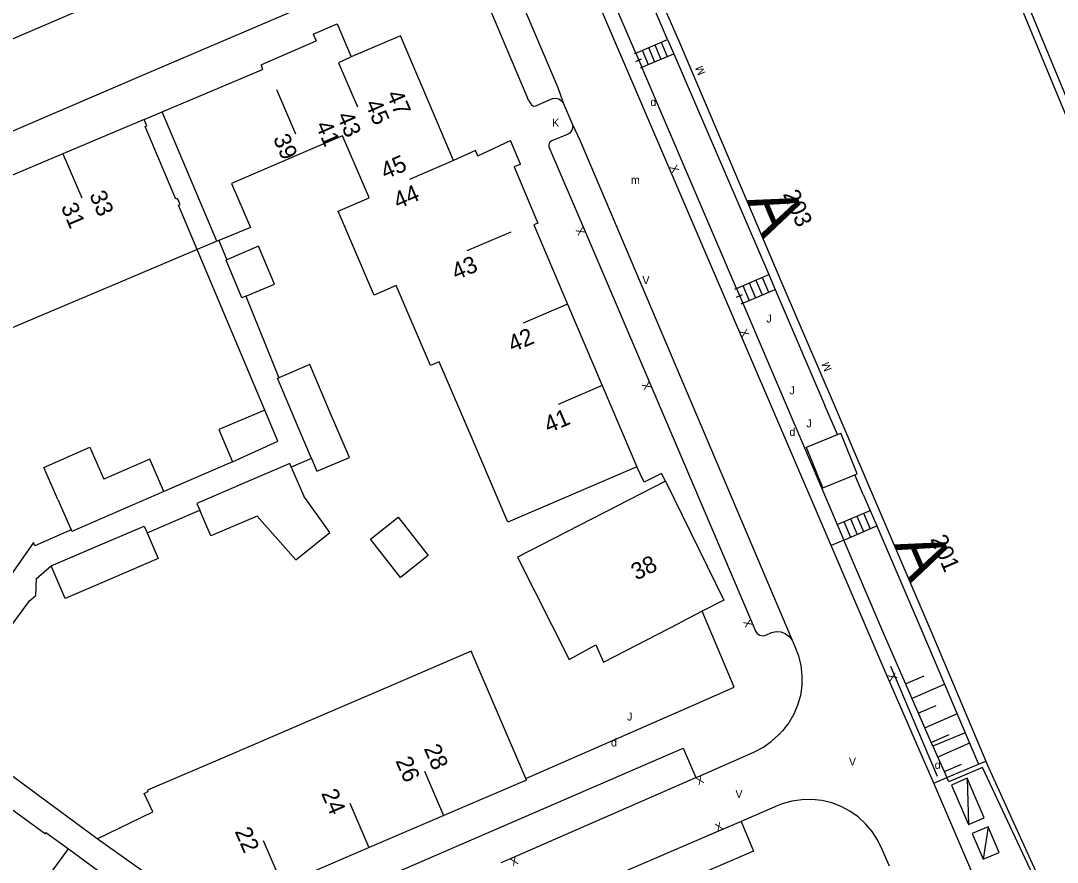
# Model space of a CAD drawing. Extents: x 134999 to 136502, y 457398 to 459002.
# Drawn here: x 135729.2 to 135794, y 457653 to 457705.6 of the extents above; entities that cross this region are included whole.
import ezdxf

# ---------------------------------------------------------------- set-up
doc = ezdxf.new("R2010")
doc.units = 0
for name, color, linetype in [('RI_DGTB_15', 7, 'Continuous'), ('RI_DGTB_18', 7, 'Continuous'), ('RI_DGTB_2', 7, 'Continuous'), ('RI_DGTB_28', 7, 'Continuous'), ('RI_DGTB_29', 7, 'Continuous'), ('RI_DGTB_3', 7, 'Continuous'), ('RI_DGTB_30', 7, 'Continuous'), ('RI_DGTB_31', 7, 'Continuous'), ('RI_DGTB_35', 7, 'Continuous'), ('RI_DGTB_36', 7, 'Continuous'), ('RI_DGTB_4', 7, 'Continuous'), ('RI_DGTB_43', 7, 'Continuous'), ('RI_DGTB_48', 7, 'Continuous'), ('RI_DGTB_49', 7, 'Continuous'), ('RI_DGTB_5', 7, 'Continuous'), ('RI_DGTB_53', 7, 'Continuous'), ('RI_DGTB_54', 7, 'Continuous'), ('RI_DGTB_58', 7, 'Continuous'), ('RI_DGTB_6', 7, 'Continuous')]:
    doc.layers.add(name, color=color, linetype=linetype)

msp = doc.modelspace()

# ---------------------------------------------------------------- linework, layer by layer
at = {"layer": 'RI_DGTB_15'}
for p, q in [((135745.196, 457701.284), (135746.389, 457698.532)), ((135731.862, 457697.279), (135733.031, 457694.516)), ((135756.274, 457696.854), (135753.517, 457695.673)), ((135759.857, 457692.386), (135757.1, 457691.205)), ((135763.381, 457687.874), (135760.624, 457686.693)), ((135765.558, 457682.794), (135762.801, 457681.613)), ((135755.655, 457655.908), (135754.472, 457658.665)), ((135750.997, 457653.908), (135749.814, 457656.665)), ((135745.575, 457651.58), (135744.392, 457654.337))]:
    msp.add_line(p, q, dxfattribs=at)
msp.add_lwpolyline([(135749.874, 457703.34), (135749.073, 457702.964), (135750.266, 457700.212)], dxfattribs=at)
at = {"layer": 'RI_DGTB_18'}
for p, q in [((135785.656, 457664.636), (135784.536, 457664.147)), ((135786.938, 457664.105), (135784.936, 457663.231)), ((135786.409, 457662.783), (135785.337, 457662.314)), ((135787.739, 457662.272), (135785.737, 457661.398)), ((135787.228, 457660.957), (135786.138, 457660.481)), ((135788.517, 457660.43), (135786.538, 457659.565)), ((135787.989, 457659.106), (135786.939, 457658.648))]:
    msp.add_line(p, q, dxfattribs=at)
msp.add_lwpolyline([(135786.232, 457660.258), (135783.166, 457667.282), (135780.665, 457673.135)], dxfattribs=at)
at = {"layer": 'RI_DGTB_2'}
for p, q in [((135747.499, 457704.752), (135748.998, 457705.392)), ((135748.998, 457705.392), (135749.874, 457703.34)), ((135747.499, 457704.752), (135747.68, 457704.329)), ((135744.24, 457702.834), (135744.332, 457702.545)), ((135738.055, 457699.896), (135744.332, 457702.545)), ((135756.274, 457696.854), (135754.695, 457700.552)), ((135736.93, 457699.421), (135738.055, 457699.896)), ((135749.336, 457698.4), (135746.899, 457697.356)), ((135750.971, 457694.582), (135749.336, 457698.4)), ((135757.787, 457697.156), (135759.831, 457698.1)), ((135760.452, 457696.625), (135759.831, 457698.1)), ((135760.452, 457696.625), (135760.056, 457696.458)), ((135761.54, 457692.938), (135761.282, 457692.829)), ((135761.282, 457692.829), (135763.394, 457687.879)), ((135741.476, 457691.808), (135740.25, 457691.3)), ((135741.592, 457691.856), (135741.476, 457691.808)), ((135740.25, 457691.3), (135735.281, 457689.197)), ((135735.281, 457689.197), (135730.214, 457687.052)), ((135763.394, 457687.879), (135765.563, 457682.796)), ((135765.563, 457682.796), (135767.733, 457677.712)), ((135752.2, 457663.961), (135747.542, 457661.96)), ((135747.542, 457661.96), (135742.12, 457659.632)), ((135760.719, 457658.085), (135755.654, 457655.91)), ((135755.654, 457655.91), (135750.996, 457653.909)), ((135750.996, 457653.909), (135745.575, 457651.581))]:
    msp.add_line(p, q, dxfattribs=at)
for points in [[(135754.695, 457700.552), (135752.949, 457704.643), (135749.874, 457703.34)], [(135744.479, 457702.938), (135747.68, 457704.329)], [(135744.24, 457702.834), (135744.479, 457702.938)], [(135757.787, 457697.156), (135757.636, 457697.483), (135756.274, 457696.854)], [(135746.899, 457697.356), (135742.397, 457695.427), (135743.575, 457692.679), (135741.592, 457691.856)], [(135760.056, 457696.458), (135761.48, 457693.081)], [(135751.203, 457688.679), (135749.053, 457693.699), (135750.993, 457694.53), (135750.971, 457694.582)], [(135761.48, 457693.081), (135761.54, 457692.938)], [(135754.759, 457684.181), (135752.679, 457689.04), (135751.301, 457688.45), (135751.203, 457688.679)], [(135730.214, 457687.052), (135724.937, 457684.819), (135723.499, 457688.429)], [(135757.486, 457679.336), (135755.371, 457684.275), (135754.82, 457684.039), (135754.759, 457684.181)], [(135767.733, 457677.712), (135759.663, 457674.255), (135757.486, 457679.336)], [(135760.779, 457658.241), (135757.37, 457666.181), (135752.2, 457663.961)], [(135742.12, 457659.632), (135737.138, 457657.492), (135737.169, 457657.419)], [(135760.719, 457658.085), (135760.826, 457658.131), (135760.779, 457658.241)]]:
    msp.add_lwpolyline(points, dxfattribs=at)
at = {"layer": 'RI_DGTB_28'}
for p, q in [((135767.657, 457703.574), (135769.646, 457704.423)), ((135768.452, 457703.913), (135768.834, 457703.019)), ((135768.85, 457704.083), (135769.232, 457703.189)), ((135769.248, 457704.253), (135769.63, 457703.359)), ((135768.039, 457702.68), (135770.028, 457703.529)), ((135768.054, 457703.743), (135768.436, 457702.849)), ((135773.943, 457688.863), (135775.964, 457689.728)), ((135774.347, 457689.036), (135774.744, 457688.109)), ((135774.751, 457689.209), (135775.148, 457688.282)), ((135775.155, 457689.382), (135775.552, 457688.455)), ((135775.559, 457689.555), (135775.956, 457688.628)), ((135774.34, 457687.936), (135776.361, 457688.801)), ((135780.248, 457674.11), (135782.301, 457674.988)), ((135781.89, 457674.812), (135782.307, 457673.837)), ((135780.248, 457674.11), (135780.665, 457673.135)), ((135780.658, 457674.285), (135781.075, 457673.31)), ((135781.069, 457674.461), (135781.486, 457673.486)), ((135781.479, 457674.636), (135781.896, 457673.661)), ((135780.665, 457673.135), (135782.718, 457674.013))]:
    msp.add_line(p, q, dxfattribs=at)
at = {"layer": 'RI_DGTB_3'}
for p, q in [((135736.93, 457699.421), (135731.862, 457697.278)), ((135737.102, 457699.016), (135736.93, 457699.421)), ((135741.476, 457691.808), (135738.055, 457699.896)), ((135737.001, 457698.974), (135737.102, 457699.016)), ((135738.918, 457694.443), (135737.001, 457698.974)), ((135731.862, 457697.278), (135726.794, 457695.136)), ((135739.02, 457694.486), (135738.918, 457694.443)), ((135739.184, 457694.1), (135739.02, 457694.486)), ((135739.083, 457694.058), (135739.184, 457694.1)), ((135740.25, 457691.3), (135739.083, 457694.058))]:
    msp.add_line(p, q, dxfattribs=at)
at = {"layer": 'RI_DGTB_30'}
for points in [[(135787.382, 457657.817), (135788.442, 457655.356), (135789.43, 457655.781), (135788.37, 457658.242), (135787.382, 457657.817)], [(135788.37, 457658.242), (135788.442, 457655.356)], [(135788.684, 457654.792), (135789.376, 457653.181), (135790.367, 457653.607), (135789.675, 457655.218), (135788.684, 457654.792)], [(135789.675, 457655.218), (135789.376, 457653.181)]]:
    msp.add_lwpolyline(points, dxfattribs=at)
at = {"layer": 'RI_DGTB_4'}
msp.add_line((135732.205, 457653.826), (135739.301, 457648.652), dxfattribs=at)
for points in [[(135769.512, 457676.817), (135760.268, 457672.072), (135763.492, 457665.671), (135765.154, 457666.578), (135765.644, 457665.511), (135770.409, 457667.963)], [(135769.512, 457676.817), (135773.159, 457669.379), (135771.811, 457668.685)], [(135771.811, 457668.685), (135770.409, 457667.963)], [(135736.926, 457657.285), (135737.169, 457657.419)], [(135740.381, 457649.939), (135734.007, 457654.457)]]:
    msp.add_lwpolyline(points, dxfattribs=at)
at = {"layer": 'RI_DGTB_48'}
for p, q in [((135767.657, 457703.574), (135761.804, 457717.269)), ((135767.568, 457703.536), (135767.746, 457703.612)), ((135767.657, 457703.574), (135768.039, 457702.68)), ((135767.657, 457703.574), (135768.039, 457702.68)), ((135767.67, 457703.051), (135768.026, 457703.203)), ((135767.95, 457702.642), (135768.128, 457702.718)), ((135773.943, 457688.863), (135768.039, 457702.68)), ((135773.85, 457688.823), (135774.036, 457688.903)), ((135773.943, 457688.863), (135774.34, 457687.936)), ((135773.943, 457688.863), (135774.34, 457687.936)), ((135773.956, 457688.32), (135774.327, 457688.479)), ((135774.247, 457687.897), (135774.433, 457687.976)), ((135774.34, 457687.936), (135780.248, 457674.11)), ((135788.238, 457661.09), (135786.232, 457660.258)), ((135786.232, 457660.258), (135787.098, 457658.289))]:
    msp.add_line(p, q, dxfattribs=at)
msp.add_lwpolyline([(135790.929, 457649.638), (135790.817, 457649.896), (135793.094, 457650.872), (135789.325, 457658.919), (135787.222, 457658.016), (135787.098, 457658.289)], dxfattribs=at)
at = {"layer": 'RI_DGTB_49'}
msp.add_lwpolyline([(135786.516, 457658.365), (135783.886, 457664.547), (135783.591, 457665.236)], dxfattribs=at)
at = {"layer": 'RI_DGTB_5'}
msp.add_line((135729.262, 457649.822), (135732.205, 457653.826), dxfattribs=at)
msp.add_lwpolyline([(135734.007, 457654.457), (135737.48, 457656.15), (135736.926, 457657.285)], dxfattribs=at)
at = {"layer": 'RI_DGTB_53'}
for p, q in [((135762.779, 457701.418), (135763.114, 457700.451)), ((135761.403, 457700.269), (135762.446, 457700.725)), ((135763.114, 457700.451), (135763.687, 457699.146)), ((135763.687, 457699.146), (135764.188, 457698.091)), ((135763.438, 457698.5), (135762.416, 457698.077)), ((135780.665, 457673.135), (135779.863, 457672.792)), ((135783.236, 457664.919), (135779.863, 457672.792)), ((135774.887, 457668.051), (135775.134, 457667.446)), ((135775.776, 457667.187), (135776.142, 457667.35)), ((135777.434, 457666.881), (135777.608, 457666.477)), ((135789.069, 457659.128), (135789.53, 457659.324)), ((135793.418, 457650.763), (135789.53, 457659.324)), ((135787.098, 457658.289), (135789.069, 457659.128)), ((135786.287, 457657.944), (135787.098, 457658.289)), ((135783.519, 457652.742), (135783.06, 457653.792))]:
    msp.add_line(p, q, dxfattribs=at)
for points in [[(135779.863, 457672.792), (135762.318, 457713.745)], [(135718.246, 457699.996), (135720.325, 457695.117), (135726.399, 457697.711), (135737.087, 457702.29), (135748.601, 457707.229), (135749.29, 457707.524), (135748.148, 457710.213), (135747.237, 457712.382)], [(135758.292, 457712.012), (135762.779, 457701.418)], [(135718.82, 457700.248), (135719.561, 457700.549), (135733.92, 457706.694), (135735.955, 457707.56)], [(135762.446, 457700.725), (135762.65, 457700.759), (135762.849, 457700.713), (135763.016, 457700.595), (135763.114, 457700.451)], [(135760.973, 457700.585), (135761.131, 457700.327), (135761.262, 457700.26), (135761.403, 457700.269)], [(135763.687, 457699.146), (135763.718, 457698.941), (135763.669, 457698.743), (135763.549, 457698.578), (135763.438, 457698.5)], [(135762.416, 457698.077), (135762.289, 457697.995), (135762.223, 457697.863), (135762.234, 457697.716), (135764.426, 457692.566)], [(135764.188, 457698.091), (135777.434, 457666.881)], [(135764.426, 457692.566), (135774.887, 457668.051)], [(135760.779, 457658.241), (135770.821, 457662.636), (135773.816, 457663.93), (135771.811, 457668.685)], [(135775.134, 457667.446), (135775.25, 457667.284), (135775.419, 457667.18), (135775.616, 457667.151), (135775.776, 457667.187)], [(135776.142, 457667.35), (135776.425, 457667.412), (135776.714, 457667.396), (135776.988, 457667.301), (135777.226, 457667.135), (135777.434, 457666.881)], [(135777.608, 457666.477), (135777.831, 457665.893), (135777.978, 457665.285), (135778.046, 457664.664), (135778.035, 457664.039), (135777.944, 457663.421), (135777.774, 457662.819), (135777.529, 457662.244), (135777.213, 457661.704), (135776.831, 457661.21), (135776.634, 457660.999)], [(135775.036, 457659.879), (135775.599, 457660.175), (135776.127, 457660.543), (135776.606, 457660.973), (135776.634, 457660.999)], [(135741.173, 457644.104), (135743.139, 457646.663), (135745.417, 457649.157), (135748.538, 457650.56), (135770.615, 457660.129), (135771.416, 457658.286)], [(135771.416, 457658.286), (135771.542, 457658.341), (135775.036, 457659.879)], [(135759.25, 457652.978), (135759.937, 457653.278), (135771.416, 457658.286)], [(135783.06, 457653.792), (135782.772, 457654.393), (135782.43, 457654.922), (135782.023, 457655.402), (135781.559, 457655.827), (135781.045, 457656.19), (135780.489, 457656.485), (135779.901, 457656.706), (135779.288, 457656.852), (135778.663, 457656.918), (135778.034, 457656.905), (135777.411, 457656.812), (135776.806, 457656.642), (135776.501, 457656.523)], [(135776.501, 457656.523), (135774.242, 457655.545)], [(135774.242, 457655.545), (135775.025, 457653.693), (135755.451, 457645.281), (135755.327, 457645.543)], [(135774.242, 457655.545), (135772.977, 457655.008), (135761.254, 457649.959), (135760.618, 457649.686)]]:
    msp.add_lwpolyline(points, dxfattribs=at)
at = {"layer": 'RI_DGTB_54'}
for p, q in [((135760.973, 457700.585), (135757.272, 457709.355)), ((135741.592, 457691.856), (135742.097, 457690.651)), ((135744.474, 457681.256), (135740.25, 457691.3)), ((135743.288, 457688.377), (135745.347, 457683.275)), ((135742.462, 457678.032), (135738.173, 457676.167)), ((135747.395, 457678.225), (135746.129, 457677.697)), ((135737.123, 457673.576), (135740.42, 457674.998)), ((135786.287, 457657.944), (135783.236, 457664.919)), ((135790.021, 457649.228), (135786.287, 457657.944))]:
    msp.add_line(p, q, dxfattribs=at)
for points in [[(135769.512, 457676.817), (135769.261, 457677.3), (135768.18, 457676.749), (135767.733, 457677.712)], [(135732.37, 457673.769), (135730.098, 457672.78), (135730.011, 457672.981), (135728.066, 457670.173), (135728.134, 457669.986), (135727.772, 457669.502)], [(135734.007, 457654.457), (135724.168, 457661.718), (135729.76, 457669.329), (135730.164, 457669.671), (135730.204, 457670.722), (135731.131, 457671.518)], [(135725.342, 457658.729), (135730.767, 457654.765), (135730.799, 457654.848), (135732.205, 457653.826)]]:
    msp.add_lwpolyline(points, dxfattribs=at)
at = {"layer": 'RI_DGTB_58'}
for p, q in [((135769.646, 457704.423), (135763.79, 457718.048)), ((135769.646, 457704.423), (135770.028, 457703.529)), ((135770.028, 457703.529), (135775.964, 457689.728)), ((135775.964, 457689.728), (135776.361, 457688.801)), ((135776.361, 457688.801), (135779.478, 457681.553)), ((135780.261, 457679.732), (135779.478, 457681.553)), ((135779.985, 457681.739), (135782.368, 457676.17)), ((135781.871, 457675.989), (135781.347, 457677.206)), ((135781.871, 457675.989), (135782.301, 457674.988)), ((135782.301, 457674.988), (135782.718, 457674.013)), ((135788.238, 457661.09), (135789.069, 457659.128))]:
    msp.add_line(p, q, dxfattribs=at)
for points in [[(135817.299, 457646.46), (135799.021, 457690.081), (135782.021, 457731.131), (135766.601, 457768.071)], [(135816.861, 457646.321), (135798.601, 457689.901), (135781.601, 457730.951), (135766.181, 457767.891)], [(135750.66, 457750.073), (135757.233, 457734.696), (135764.119, 457718.53), (135770.338, 457704.371), (135776.856, 457689.051), (135779.985, 457681.739)], [(135782.368, 457676.17), (135786.16, 457667.307), (135789.53, 457659.324)], [(135782.718, 457674.013), (135785.602, 457667.312), (135788.238, 457661.09)]]:
    msp.add_lwpolyline(points, dxfattribs=at)
at = {"layer": 'RI_DGTB_6'}
for points in [[(135743.288, 457688.377), (135745.084, 457689.136), (135744.087, 457691.493), (135742.097, 457690.651)], [(135743.288, 457688.377), (135743.048, 457688.275), (135742.051, 457690.632), (135742.097, 457690.651)], [(135748.526, 457681.2), (135747.29, 457684.097), (135745.347, 457683.275)], [(135746.502, 457680.336), (135745.273, 457683.244), (135745.347, 457683.275)], [(135744.474, 457681.256), (135741.61, 457680.045), (135742.462, 457678.032)], [(135742.462, 457678.032), (135745.293, 457679.321), (135744.474, 457681.256)], [(135747.395, 457678.225), (135747.727, 457677.442), (135749.763, 457678.303), (135748.526, 457681.2)], [(135747.395, 457678.225), (135746.502, 457680.336)], [(135779.353, 457676.406), (135778.335, 457678.921), (135778.324, 457678.949), (135780.466, 457679.815)], [(135779.353, 457676.406), (135781.462, 457677.252), (135781.49, 457677.263), (135780.466, 457679.815)], [(135731.539, 457675.676), (135730.667, 457677.675), (135733.544, 457678.93), (135734.416, 457676.931)], [(135738.173, 457676.167), (135737.294, 457678.186), (135734.416, 457676.931)], [(135746.129, 457677.697), (135746.031, 457677.926), (135743.128, 457676.677)], [(135746.129, 457677.697), (135746.908, 457675.886)], [(135743.128, 457676.677), (135740.226, 457675.428), (135740.42, 457674.998)], [(135738.173, 457676.167), (135735.296, 457674.913)], [(135731.539, 457675.676), (135732.37, 457673.769)], [(135744.006, 457674.637), (135746.408, 457671.907), (135748.529, 457673.605), (135746.908, 457675.886)], [(135735.296, 457674.913), (135732.418, 457673.659), (135732.37, 457673.769)], [(135744.006, 457674.637), (135741.111, 457673.391), (135740.42, 457674.998)], [(135751.07, 457673.199), (135752.81, 457674.563), (135754.693, 457672.163), (135752.954, 457670.8), (135751.07, 457673.199)], [(135734.033, 457672.765), (135736.936, 457674.012), (135737.123, 457673.576)], [(135737.123, 457673.576), (135737.813, 457671.973), (135734.91, 457670.726)], [(135731.131, 457671.518), (135734.033, 457672.765)], [(135734.91, 457670.726), (135732.007, 457669.478), (135731.131, 457671.518)]]:
    msp.add_lwpolyline(points, dxfattribs=at)

# ---------------------------------------------------------------- texts
at = {"layer": 'RI_DGTB_29'}
for p in [(135768.572, 457700.264), (135777.262, 457679.641), (135766.109, 457660.233), (135786.338, 457658.837)]:
    msp.add_text('d', height=0.5, dxfattribs=at).set_placement(p)
at = {"layer": 'RI_DGTB_30'}
for s, p in [('K', (135762.43, 457698.971)), ('V', (135768.072, 457689.128)), ('V', (135780.979, 457659.042)), ('V', (135773.888, 457657.018))]:
    msp.add_text(s, height=0.5, dxfattribs=at).set_placement(p)
for height, rotation, p in [(0.499, 293.07901, (135769.769, 457696.449)), (0.5, 115.79232, (135764.522, 457692.335)), (0.5, 293.08035, (135774.132, 457686.183)), (0.5, 113.18839, (135768.655, 457682.655)), (0.5, 113.10975, (135774.985, 457667.821)), (0.499, 293.20752, (135783.39, 457664.695)), (0.5, 203.56795, (135771.771, 457658.441)), (0.5, 22.96653, (135772.747, 457654.91)), (0.5, 203.57201, (135760.166, 457653.378))]:
    msp.add_text('X', height=height, rotation=rotation, dxfattribs=at).set_placement(p)
at = {"layer": 'RI_DGTB_31'}
for p in [(135772.029, 457702.323), (135779.924, 457683.81)]:
    msp.add_text('M', height=0.499, rotation=113.13641, dxfattribs=at).set_placement(p)
for p in [(135775.822, 457686.731), (135777.262, 457682.241), (135778.322, 457680.181), (135767.113, 457661.853)]:
    msp.add_text('J', height=0.5, dxfattribs=at).set_placement(p)
at = {"layer": 'RI_DGTB_35'}
for s, rotation, p in [('47', 293.4251, (135752.056, 457700.99)), ('45', 23.1774, (135751.997, 457695.66)), ('41', 23.1774, (135762.206, 457679.801)), ('38', 26.1173, (135767.69, 457670.595)), ('28', 293.2393, (135754.398, 457660.11)), ('22', 293.2393, (135742.583, 457654.93))]:
    msp.add_text(s, height=1.054, rotation=rotation, dxfattribs=at).set_placement(p)
at = {"layer": 'RI_DGTB_36'}
for s, rotation, p in [('45', 293.4251, (135750.725, 457700.412)), ('43', 293.4251, (135748.955, 457699.646)), ('41', 293.4251, (135747.626, 457699.07)), ('39', 293.4251, (135744.973, 457698.245)), ('33', 292.9145, (135733.493, 457694.713)), ('44', 23.1774, (135752.793, 457693.806)), ('203', 293.3915, (135776.836, 457694.767)), ('31', 292.9145, (135731.715, 457693.963)), ('43', 23.1774, (135756.429, 457689.361)), ('42', 23.1774, (135759.954, 457684.849)), ('201', 293.1452, (135786.057, 457673.211)), ('26', 293.2393, (135752.626, 457659.343)), ('24', 293.2393, (135747.982, 457657.313))]:
    msp.add_text(s, height=1.054, rotation=rotation, dxfattribs=at).set_placement(p)
at = {"layer": 'RI_DGTB_43'}
msp.add_text('m', height=0.5, dxfattribs=at).set_placement((135767.353, 457695.393))
at = {"layer": 'RI_DGTB_6'}
for rotation, p in [(293.04578, (135774.589, 457694.382)), (293.04578, (135774.589, 457694.382)), (293.17045, (135783.783, 457672.866)), (293.17045, (135783.783, 457672.866))]:
    msp.add_text('A', height=3, rotation=rotation, dxfattribs=at).set_placement(p)

doc.saveas('drawing.dxf')
